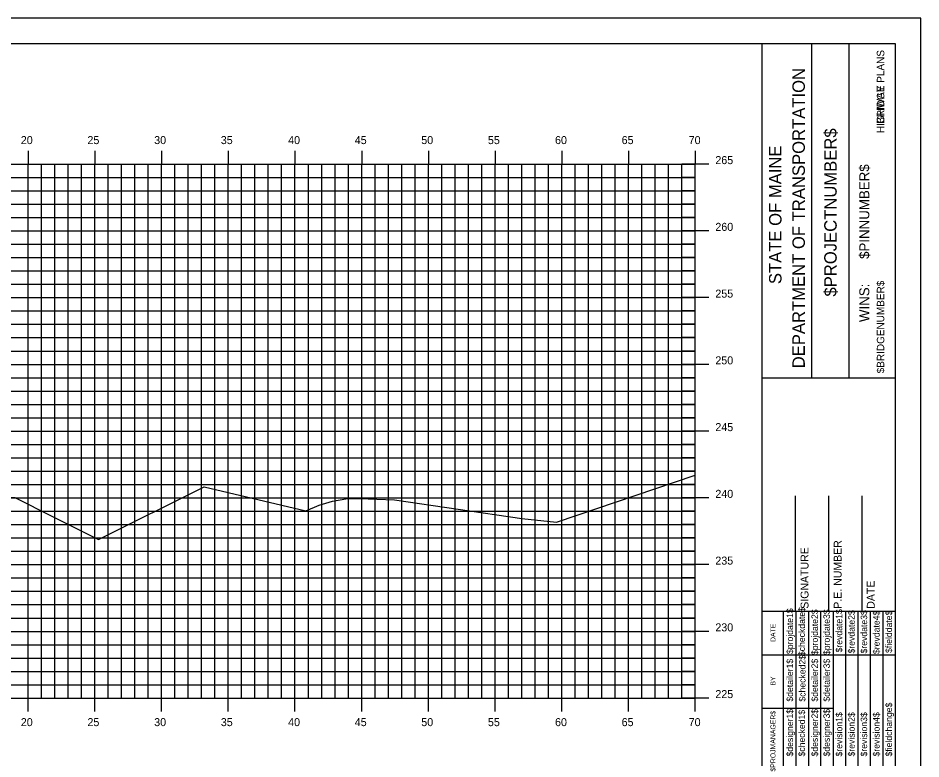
# Model space of a CAD drawing. Extents: x 1168600 to 1177589, y 610178 to 611246.
# Drawn here: x 1173972.1 to 1174039.7, y 610323.2 to 610378.7 of the extents above; entities that cross this region are included whole.
import ezdxf

# ---------------------------------------------------------------- set-up
doc = ezdxf.new("R2010")
doc.units = 0
for name, color, linetype in [('_Station Equation', 7, 'Continuous'), ('BORDER', 7, 'Continuous'), ('BRIDGE_TITLE', 7, 'Continuous'), ('D_Text_Standard', 7, 'Continuous'), ('H_V ANNOTATION', 7, 'Continuous'), ('HIGHWAY_TITLE', 7, 'Continuous'), ('MAJOR', 7, 'Continuous'), ('MINOR', 7, 'Continuous'), ('PLOT BOUNDARY', 7, 'Continuous')]:
    doc.layers.add(name, color=color, linetype=linetype)

msp = doc.modelspace()

# ---------------------------------------------------------------- linework, layer by layer
at = {"layer": '_Station Equation'}
msp.add_lwpolyline([(1173978.097, 610339.678), (1173986.004, 610343.631), (1173986.004, 610343.631), (1173986.004, 610343.631), (1173993.637, 610341.825), (1173994.637, 610342.258), (1173995.637, 610342.557), (1173996.637, 610342.723), (1173997.637, 610342.754), (1173997.638, 610342.754), (1174000.276, 610342.661), (1174009.81, 610341.253), (1174012.424, 610340.979), (1174022.819, 610344.494)], dxfattribs=at)
at = {"layer": 'BORDER'}
for p, q in [((1174037.82, 610376.801), (1173877.82, 610376.801)), ((1174027.82, 610271.804), (1174027.82, 610376.804)), ((1174031.548, 610351.798), (1174031.548, 610376.798)), ((1174034.343, 610351.798), (1174034.343, 610376.798)), ((1174037.82, 610271.804), (1174037.82, 610376.804)), ((1174027.82, 610351.795), (1174037.82, 610351.795)), ((1174030.32, 610334.304), (1174030.32, 610342.952)), ((1174032.82, 610334.304), (1174032.82, 610342.952)), ((1174035.32, 610334.304), (1174035.32, 610342.952)), ((1174027.82, 610334.304), (1174037.82, 610334.304))]:
    msp.add_line(p, q, dxfattribs=at)
for points in [[(1174029.434, 610331.054), (1174029.434, 610334.304)], [(1174030.367, 610316.807), (1174030.367, 610334.304)], [(1174031.299, 610334.304), (1174031.299, 610316.807)], [(1174032.23, 610316.807), (1174032.23, 610334.304)], [(1174033.162, 610316.807), (1174033.162, 610334.304)], [(1174034.094, 610316.807), (1174034.094, 610334.304)], [(1174035.025, 610316.807), (1174035.025, 610334.304)], [(1174035.957, 610316.807), (1174035.957, 610334.304)], [(1174036.889, 610316.807), (1174036.889, 610334.304)], [(1174029.435, 610316.807), (1174029.435, 610333.598)], [(1174027.82, 610331.054), (1174037.82, 610331.054)], [(1174027.82, 610327.054), (1174029.435, 610327.054)], [(1174029.434, 610327.054), (1174033.161, 610327.054)]]:
    msp.add_lwpolyline(points, dxfattribs=at)
at = {"layer": 'D_Text_Standard'}
msp.add_lwpolyline([(1173928.987, 610340.399), (1173929.818, 610339.983), (1173933.819, 610341.984), (1173936.819, 610342.06), (1173952.819, 610342.468), (1173968.819, 610342.877), (1173971.819, 610342.817), (1173974.652, 610341.4), (1173974.652, 610341.4), (1173978.097, 610339.678), (1173978.097, 610339.678)], dxfattribs=at)
at = {"layer": 'MAJOR'}
for p, q in [((1173972.819, 610368.803), (1173972.819, 610367.801)), ((1173977.819, 610368.803), (1173977.819, 610367.801)), ((1173982.819, 610368.803), (1173982.819, 610367.801)), ((1173987.819, 610368.803), (1173987.819, 610367.801)), ((1173992.819, 610368.803), (1173992.819, 610367.801)), ((1173997.819, 610368.803), (1173997.819, 610367.801)), ((1174002.819, 610368.803), (1174002.819, 610367.801)), ((1174007.819, 610368.803), (1174007.819, 610367.801)), ((1174012.819, 610368.803), (1174012.819, 610367.801)), ((1174017.819, 610368.803), (1174017.819, 610367.801)), ((1174022.819, 610368.803), (1174022.819, 610367.801)), ((1173882.819, 610367.801), (1174022.819, 610367.801)), ((1173882.819, 610367.801), (1174022.819, 610367.801)), ((1173972.819, 610327.801), (1173972.819, 610367.801)), ((1173977.819, 610327.801), (1173977.819, 610367.801)), ((1173982.819, 610327.801), (1173982.819, 610367.801)), ((1173987.819, 610327.801), (1173987.819, 610367.801)), ((1173992.819, 610327.801), (1173992.819, 610367.801)), ((1173997.819, 610327.801), (1173997.819, 610367.801)), ((1174002.819, 610327.801), (1174002.819, 610367.801)), ((1174007.819, 610327.801), (1174007.819, 610367.801)), ((1174012.819, 610327.801), (1174012.819, 610367.801)), ((1174017.819, 610327.801), (1174017.819, 610367.801)), ((1174023.821, 610367.801), (1174021.817, 610367.801)), ((1174022.819, 610327.801), (1174022.819, 610367.801)), ((1174022.819, 610327.801), (1174022.819, 610367.801)), ((1173882.819, 610362.801), (1174022.819, 610362.801)), ((1174023.821, 610362.801), (1174021.817, 610362.801)), ((1173882.819, 610357.801), (1174022.819, 610357.801)), ((1174023.821, 610357.801), (1174021.817, 610357.801)), ((1173882.819, 610352.801), (1174022.819, 610352.801)), ((1174023.821, 610352.801), (1174021.817, 610352.801)), ((1173882.819, 610347.801), (1174022.819, 610347.801)), ((1174023.821, 610347.801), (1174021.817, 610347.801)), ((1173882.819, 610342.801), (1174022.819, 610342.801)), ((1174023.821, 610342.801), (1174021.817, 610342.801)), ((1173882.819, 610337.801), (1174022.819, 610337.801)), ((1174023.821, 610337.801), (1174021.817, 610337.801)), ((1173882.819, 610332.801), (1174022.819, 610332.801)), ((1174023.821, 610332.801), (1174021.817, 610332.801)), ((1173882.819, 610327.801), (1174022.819, 610327.801)), ((1173882.819, 610327.801), (1174022.819, 610327.801)), ((1173972.819, 610326.799), (1173972.819, 610327.801)), ((1173977.819, 610326.799), (1173977.819, 610327.801)), ((1173982.819, 610326.799), (1173982.819, 610327.801)), ((1173987.819, 610326.799), (1173987.819, 610327.801)), ((1173992.819, 610326.799), (1173992.819, 610327.801)), ((1173997.819, 610326.799), (1173997.819, 610327.801)), ((1174002.819, 610326.799), (1174002.819, 610327.801)), ((1174007.819, 610326.799), (1174007.819, 610327.801)), ((1174012.819, 610326.799), (1174012.819, 610327.801)), ((1174017.819, 610326.799), (1174017.819, 610327.801)), ((1174023.821, 610327.801), (1174021.817, 610327.801)), ((1174022.819, 610326.799), (1174022.819, 610327.801))]:
    msp.add_line(p, q, dxfattribs=at)
at = {"layer": 'MINOR'}
for p, q in [((1173973.819, 610327.801), (1173973.819, 610367.801)), ((1173974.819, 610327.801), (1173974.819, 610367.801)), ((1173975.819, 610327.801), (1173975.819, 610367.801)), ((1173976.819, 610327.801), (1173976.819, 610367.801)), ((1173978.819, 610327.801), (1173978.819, 610367.801)), ((1173979.819, 610327.801), (1173979.819, 610367.801)), ((1173980.819, 610327.801), (1173980.819, 610367.801)), ((1173981.819, 610327.801), (1173981.819, 610367.801)), ((1173983.819, 610327.801), (1173983.819, 610367.801)), ((1173984.819, 610327.801), (1173984.819, 610367.801)), ((1173985.819, 610327.801), (1173985.819, 610367.801)), ((1173986.819, 610327.801), (1173986.819, 610367.801)), ((1173988.819, 610327.801), (1173988.819, 610367.801)), ((1173989.819, 610327.801), (1173989.819, 610367.801)), ((1173990.819, 610327.801), (1173990.819, 610367.801)), ((1173991.819, 610327.801), (1173991.819, 610367.801)), ((1173993.819, 610327.801), (1173993.819, 610367.801)), ((1173994.819, 610327.801), (1173994.819, 610367.801)), ((1173995.819, 610327.801), (1173995.819, 610367.801)), ((1173996.819, 610327.801), (1173996.819, 610367.801)), ((1173998.819, 610327.801), (1173998.819, 610367.801)), ((1173999.819, 610327.801), (1173999.819, 610367.801)), ((1174000.819, 610327.801), (1174000.819, 610367.801)), ((1174001.819, 610327.801), (1174001.819, 610367.801)), ((1174003.819, 610327.801), (1174003.819, 610367.801)), ((1174004.819, 610327.801), (1174004.819, 610367.801)), ((1174005.819, 610327.801), (1174005.819, 610367.801)), ((1174006.819, 610327.801), (1174006.819, 610367.801)), ((1174008.819, 610327.801), (1174008.819, 610367.801)), ((1174009.819, 610327.801), (1174009.819, 610367.801)), ((1174010.819, 610327.801), (1174010.819, 610367.801)), ((1174011.819, 610327.801), (1174011.819, 610367.801)), ((1174013.819, 610327.801), (1174013.819, 610367.801)), ((1174014.819, 610327.801), (1174014.819, 610367.801)), ((1174015.819, 610327.801), (1174015.819, 610367.801)), ((1174016.819, 610327.801), (1174016.819, 610367.801)), ((1174018.819, 610327.801), (1174018.819, 610367.801)), ((1174019.819, 610327.801), (1174019.819, 610367.801)), ((1174020.819, 610327.801), (1174020.819, 610367.801)), ((1174021.819, 610327.801), (1174021.819, 610367.801)), ((1173882.819, 610366.801), (1174022.819, 610366.801)), ((1174022.819, 610366.801), (1174021.817, 610366.801)), ((1173882.819, 610365.801), (1174022.819, 610365.801)), ((1174022.819, 610365.801), (1174021.817, 610365.801)), ((1173882.819, 610364.801), (1174022.819, 610364.801)), ((1174022.819, 610364.801), (1174021.817, 610364.801)), ((1173882.819, 610363.801), (1174022.819, 610363.801)), ((1174022.819, 610363.801), (1174021.817, 610363.801)), ((1173882.819, 610361.801), (1174022.819, 610361.801)), ((1174022.819, 610361.801), (1174021.817, 610361.801)), ((1173882.819, 610360.801), (1174022.819, 610360.801)), ((1174022.819, 610360.801), (1174021.817, 610360.801)), ((1173882.819, 610359.801), (1174022.819, 610359.801)), ((1174022.819, 610359.801), (1174021.817, 610359.801)), ((1173882.819, 610358.801), (1174022.819, 610358.801)), ((1174022.819, 610358.801), (1174021.817, 610358.801)), ((1173882.819, 610356.801), (1174022.819, 610356.801)), ((1174022.819, 610356.801), (1174021.817, 610356.801)), ((1173882.819, 610355.801), (1174022.819, 610355.801)), ((1174022.819, 610355.801), (1174021.817, 610355.801)), ((1173882.819, 610354.801), (1174022.819, 610354.801)), ((1174022.819, 610354.801), (1174021.817, 610354.801)), ((1173882.819, 610353.801), (1174022.819, 610353.801)), ((1174022.819, 610353.801), (1174021.817, 610353.801)), ((1173882.819, 610351.801), (1174022.819, 610351.801)), ((1174022.819, 610351.801), (1174021.817, 610351.801)), ((1173882.819, 610350.801), (1174022.819, 610350.801)), ((1174022.819, 610350.801), (1174021.817, 610350.801)), ((1173882.819, 610349.801), (1174022.819, 610349.801)), ((1174022.819, 610349.801), (1174021.817, 610349.801)), ((1173882.819, 610348.801), (1174022.819, 610348.801)), ((1174022.819, 610348.801), (1174021.817, 610348.801)), ((1173882.819, 610346.801), (1174022.819, 610346.801)), ((1174022.819, 610346.801), (1174021.817, 610346.801)), ((1173882.819, 610345.801), (1174022.819, 610345.801)), ((1174022.819, 610345.801), (1174021.817, 610345.801)), ((1173882.819, 610344.801), (1174022.819, 610344.801)), ((1174022.819, 610344.801), (1174021.817, 610344.801)), ((1173882.819, 610343.801), (1174022.819, 610343.801)), ((1174022.819, 610343.801), (1174021.817, 610343.801)), ((1173882.819, 610341.801), (1174022.819, 610341.801)), ((1174022.819, 610341.801), (1174021.817, 610341.801)), ((1173882.819, 610340.801), (1174022.819, 610340.801)), ((1174022.819, 610340.801), (1174021.817, 610340.801)), ((1173882.819, 610339.801), (1174022.819, 610339.801)), ((1174022.819, 610339.801), (1174021.817, 610339.801)), ((1173882.819, 610338.801), (1174022.819, 610338.801)), ((1174022.819, 610338.801), (1174021.817, 610338.801)), ((1173882.819, 610336.801), (1174022.819, 610336.801)), ((1174022.819, 610336.801), (1174021.817, 610336.801)), ((1173882.819, 610335.801), (1174022.819, 610335.801)), ((1174022.819, 610335.801), (1174021.817, 610335.801)), ((1173882.819, 610334.801), (1174022.819, 610334.801)), ((1174022.819, 610334.801), (1174021.817, 610334.801)), ((1173882.819, 610333.801), (1174022.819, 610333.801)), ((1174022.819, 610333.801), (1174021.817, 610333.801)), ((1173882.819, 610331.801), (1174022.819, 610331.801)), ((1174022.819, 610331.801), (1174021.817, 610331.801)), ((1173882.819, 610330.801), (1174022.819, 610330.801)), ((1174022.819, 610330.801), (1174021.817, 610330.801)), ((1173882.819, 610329.801), (1174022.819, 610329.801)), ((1174022.819, 610329.801), (1174021.817, 610329.801)), ((1173882.819, 610328.801), (1174022.819, 610328.801)), ((1174022.819, 610328.801), (1174021.817, 610328.801))]:
    msp.add_line(p, q, dxfattribs=at)
at = {"layer": 'PLOT BOUNDARY'}
msp.add_lwpolyline([(1173869.726, 610268.742), (1174039.726, 610268.742), (1174039.726, 610378.742), (1173869.726, 610378.742)], close=True, dxfattribs=at)

# ---------------------------------------------------------------- texts
at = {"layer": 'BORDER'}
for s, height, p in [('DEPARTMENT OF TRANSPORTATION', 0.93176, (1174031.026, 610352.507)), ('$PROJECTNUMBER$', 0.93176, (1174033.412, 610357.88)), ('STATE OF MAINE', 0.93176, (1174029.275, 610358.813)), ('$PINNUMBER$', 0.74527, (1174035.856, 610360.698)), ('WINS:', 0.7453, (1174035.854, 610355.969)), ('SIGNATURE', 0.5906, (1174031.3, 610334.496)), ('P.E. NUMBER', 0.59055, (1174033.78, 610334.496)), ('DATE', 0.5906, (1174036.261, 610334.496)), ('$projdate1$', 0.48455, (1174030.143, 610331.104)), ('$checkdate$', 0.48455, (1174031.037, 610330.947)), ('$projdate2$', 0.48455, (1174032.006, 610331.026)), ('$projdate3$', 0.48455, (1174032.9, 610331.026)), ('$revdate1$', 0.4845, (1174033.832, 610331.222)), ('$revdate2$', 0.4845, (1174034.764, 610331.144)), ('$revdate3$', 0.4845, (1174035.695, 610331.144)), ('$revdate4$', 0.4845, (1174036.627, 610331.104)), ('$fielddate$', 0.48455, (1174037.559, 610331.183)), ('DATE', 0.3714, (1174028.824, 610332.01)), ('$checked2$', 0.4845, (1174031.074, 610327.539)), ('$detailer1$', 0.48455, (1174030.143, 610327.539)), ('$detailer2$', 0.48455, (1174032.006, 610327.539)), ('$detailer3$', 0.48455, (1174032.9, 610327.539)), ('BY', 0.3714, (1174028.824, 610328.739)), ('$designer1$', 0.48455, (1174030.143, 610323.427)), ('$checked1$', 0.4845, (1174031.037, 610323.427)), ('$designer2$', 0.48455, (1174032.006, 610323.427)), ('$designer3$', 0.48455, (1174032.9, 610323.427)), ('$fieldchange$', 0.48455, (1174037.559, 610323.427)), ('$PROJMANAGER$', 0.37275, (1174028.824, 610322.299)), ('$revision1$', 0.48455, (1174033.832, 610323.427)), ('$revision2$', 0.48455, (1174034.764, 610323.427)), ('$revision3$', 0.48455, (1174035.695, 610323.427)), ('$revision4$', 0.48455, (1174036.627, 610323.427))]:
    msp.add_text(s, height=height, rotation=90, dxfattribs=at).set_placement(p)
at = {"layer": 'BRIDGE_TITLE'}
for s, p in [('BRIDGE PLANS', (1174036.978, 610370.825)), ('$BRIDGENUMBER$', (1174036.978, 610352.131))]:
    msp.add_text(s, height=0.55901, rotation=90, dxfattribs=at).set_placement(p)
at = {"layer": 'H_V ANNOTATION'}
for s, p in [('20', (1173972.273, 610369.301)), ('25', (1173977.265, 610369.301)), ('30', (1173982.268, 610369.301)), ('35', (1173987.26, 610369.301)), ('40', (1173992.306, 610369.301)), ('45', (1173997.298, 610369.301)), ('50', (1174002.284, 610369.301)), ('55', (1174007.276, 610369.301)), ('60', (1174012.306, 610369.301)), ('65', (1174017.298, 610369.301)), ('70', (1174022.321, 610369.301)), ('265', (1174024.319, 610367.801)), ('260', (1174024.319, 610362.801)), ('255', (1174024.319, 610357.801)), ('250', (1174024.319, 610352.801)), ('245', (1174024.319, 610347.801)), ('240', (1174024.319, 610342.801)), ('235', (1174024.319, 610337.801)), ('230', (1174024.319, 610332.801)), ('225', (1174024.319, 610327.801)), ('20', (1173972.273, 610325.701)), ('25', (1173977.265, 610325.701)), ('30', (1173982.268, 610325.701)), ('35', (1173987.26, 610325.701)), ('40', (1173992.306, 610325.701)), ('45', (1173997.298, 610325.701)), ('50', (1174002.284, 610325.701)), ('55', (1174007.276, 610325.701)), ('60', (1174012.306, 610325.701)), ('65', (1174017.298, 610325.701)), ('70', (1174022.321, 610325.701))]:
    msp.add_text(s, height=0.6, dxfattribs=at).set_placement(p)
at = {"layer": 'HIGHWAY_TITLE'}
msp.add_text('HIGHWAY PLANS', height=0.55901, rotation=90, dxfattribs=at).set_placement((1174036.978, 610370.116))

doc.saveas('drawing.dxf')
